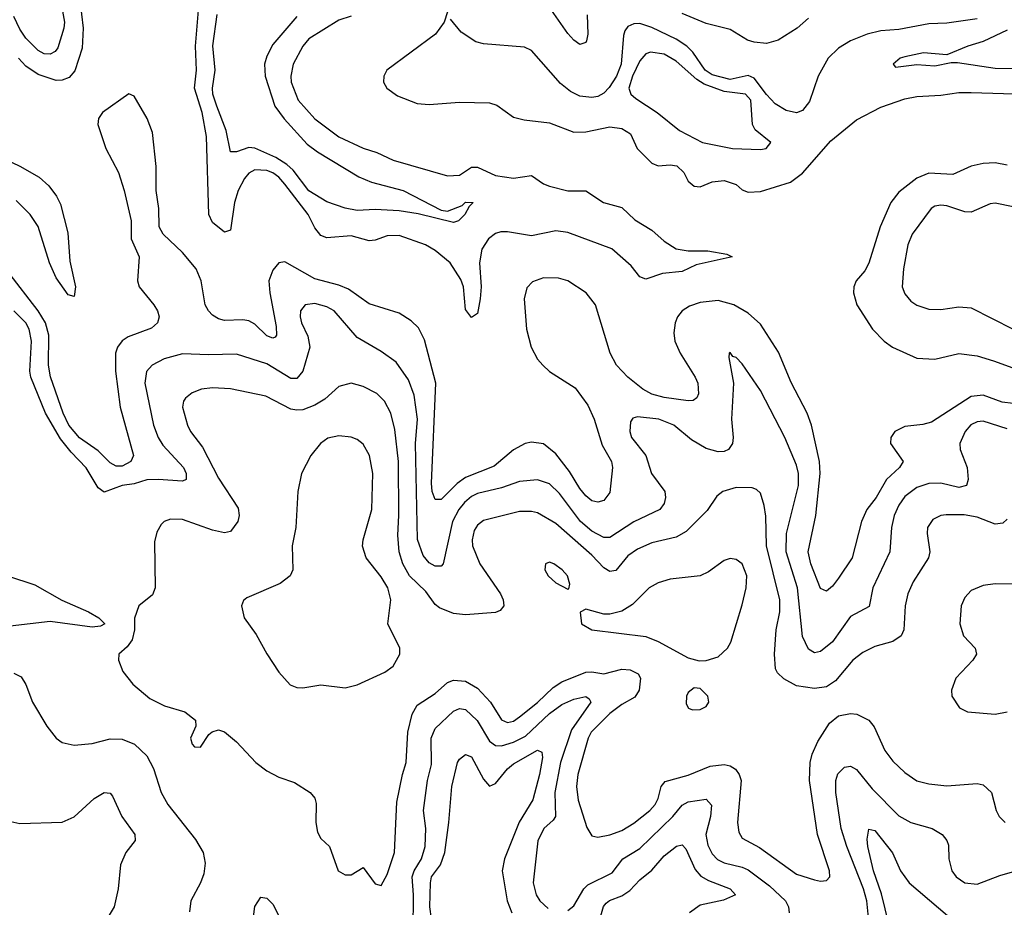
# Model space of a CAD drawing. Header units: inches. Extents: x 1694797 to 1849917, y 907313 to 1017959.
# Tile 369 of 656: x 1714769 to 1718041, y 1012288 to 1015238. Entities that reach past the tile are written whole.
import ezdxf

# ---------------------------------------------------------------- set-up
doc = ezdxf.new("R2010")
doc.units = ezdxf.units.IN
doc.header["$MEASUREMENT"] = 0
doc.layers.add('B7011', color=7, linetype='Continuous')

msp = doc.modelspace()

# ---------------------------------------------------------------- linework, layer by layer
at = {"layer": 'B7011', "color": 5}
for points, elevation in [([(1714963.3, 1015350), (1714980.2, 1015210), (1714977, 1015143), (1714952.2, 1015067.8), (1714933.8, 1015046.2), (1714910, 1015036.6), (1714890, 1015036.1), (1714830, 1015055.7), (1714790, 1015083.5), (1714765.3, 1015110)], 880), ([(1714907.2, 1015290), (1714917.6, 1015230), (1714915.4, 1015210), (1714895.4, 1015144.6), (1714887.3, 1015132.7), (1714870, 1015122.8), (1714850, 1015124.9), (1714830, 1015135.2), (1714790, 1015176.9), (1714770, 1015206.1), (1714750, 1015248.4)], 860), ([(1715870, 1015249.5), (1715830, 1015236), (1715730, 1015174.3), (1715709.6, 1015150), (1715677.2, 1015090), (1715669.7, 1015050.3), (1715671, 1015030), (1715694.1, 1014970), (1715750, 1014908.5), (1715830, 1014849.1), (1715910, 1014810.6), (1715956.2, 1014796.2), (1716010, 1014771.6), (1716190, 1014718.7), (1716230, 1014720.7), (1716270, 1014748.3), (1716290, 1014748), (1716350, 1014720.3), (1716410, 1014711.2), (1716470, 1014720.1), (1716510, 1014692.8), (1716530, 1014685.2), (1716590, 1014669.2), (1716650, 1014669.4), (1716709, 1014630), (1716770, 1014614), (1716813.3, 1014573.3), (1716870, 1014539), (1716910, 1014501.4), (1716950, 1014476.8), (1716990, 1014469.3), (1717056, 1014470), (1717118.7, 1014458.7), (1717136, 1014450), (1717017.2, 1014422.8), (1716970, 1014401.1), (1716905.2, 1014394.8), (1716850, 1014375.5), (1716830, 1014383.5), (1716800.5, 1014420.5), (1716736.5, 1014476.5), (1716590.7, 1014530.7), (1716550, 1014535.9), (1716470, 1014519.2), (1716390, 1014532.7), (1716367.4, 1014532.6), (1716350, 1014527.2), (1716326.9, 1014510), (1716305.1, 1014474.9), (1716297.3, 1014430), (1716302.6, 1014350), (1716299.5, 1014310), (1716290, 1014261.2), (1716270, 1014248.3), (1716250, 1014275.1), (1716243.9, 1014350), (1716234.8, 1014374.8), (1716199.2, 1014430), (1716150, 1014470.9), (1716117.8, 1014490), (1716030, 1014520.8), (1715990, 1014520.1), (1715950, 1014505.3), (1715930, 1014502.9), (1715870, 1014519.3), (1715790, 1014513.5), (1715770, 1014520.9), (1715750, 1014546.3), (1715727.3, 1014590), (1715650, 1014691.4), (1715630, 1014714.1), (1715610, 1014729), (1715590, 1014736.5), (1715550, 1014739.1), (1715530, 1014727.8), (1715516.5, 1014710), (1715495.3, 1014670), (1715483, 1014630), (1715470, 1014538), (1715450, 1014531.9), (1715410, 1014564.1), (1715397.6, 1014590), (1715389.6, 1014850), (1715375.6, 1014930), (1715349.9, 1015010), (1715356.4, 1015070), (1715353, 1015150), (1715363.3, 1015270)], 880), ([(1715690, 1015248.8), (1715610, 1015154.9), (1715590, 1015116.1), (1715582.3, 1015090), (1715584.4, 1015050), (1715616.3, 1014950), (1715648.2, 1014908.2), (1715724.6, 1014824.6), (1715758.5, 1014798.5), (1715895.4, 1014715.4), (1715937.9, 1014697.9), (1716043.1, 1014670), (1716170, 1014604.4), (1716190, 1014601.3), (1716239.1, 1014620.9), (1716250, 1014631), (1716275.5, 1014630), (1716262.4, 1014617.6), (1716248, 1014590), (1716227.3, 1014570), (1716210, 1014564.2), (1716092.9, 1014592.9), (1716030, 1014602.2), (1715950, 1014607.1), (1715890, 1014603.9), (1715850, 1014612.1), (1715790, 1014632.6), (1715730, 1014669.5), (1715677.5, 1014737.5), (1715657, 1014757), (1715619.9, 1014779.9), (1715550, 1014810.9), (1715530, 1014812.9), (1715490, 1014798.5), (1715470, 1014799.1), (1715455.4, 1014870), (1715424.2, 1014950), (1715411.3, 1014990), (1715409.7, 1015010), (1715418.2, 1015070), (1715411.3, 1015151.3), (1715425, 1015255)], 860), ([(1716190, 1015264), (1716179, 1015230), (1716150.2, 1015190), (1715988.5, 1015070), (1715979.5, 1015050), (1715978.3, 1015030), (1715988.9, 1015010), (1716024.6, 1014984.6), (1716090, 1014959.2), (1716130, 1014955.9), (1716230, 1014963.9), (1716330, 1014962), (1716354, 1014954), (1716410, 1014914.2), (1716445.3, 1014905.3), (1716530, 1014894.6), (1716610, 1014864.3), (1716650, 1014864.8), (1716730, 1014881.6), (1716770, 1014876.5), (1716798.4, 1014858.4), (1716820.4, 1014810), (1716870, 1014761.2), (1716890, 1014752.6), (1716930, 1014756.1), (1716952, 1014752), (1716976, 1014730), (1716990, 1014700.8), (1717010, 1014685.2), (1717030, 1014682.2), (1717070, 1014698.9), (1717110, 1014703.1), (1717150, 1014690.1), (1717170, 1014672.7), (1717190, 1014664.4), (1717230, 1014667.5), (1717330, 1014697.6), (1717370, 1014728), (1717464.6, 1014835.4), (1717550, 1014905), (1717630, 1014946.8), (1717710, 1014975.3), (1717750, 1014982.4), (1717830, 1014986.5), (1717890, 1014996.4), (1717930, 1014996.4), (1718110, 1014990.1)], 920), ([(1716654.3, 1015254.3), (1716656.7, 1015190), (1716652.5, 1015167.5), (1716650, 1015162), (1716630, 1015155.4), (1716610, 1015169.3), (1716590, 1015192.3), (1716536, 1015270)], 880), ([(1717390, 1015242.6), (1717351.9, 1015210), (1717289.2, 1015170), (1717250, 1015158.2), (1717210, 1015163.7), (1717187.2, 1015170), (1717130, 1015204.8), (1717050, 1015225), (1716970, 1015258.2)], 880), ([(1717950, 1015241.2), (1717850, 1015226.2), (1717790, 1015224.4), (1717690, 1015205.4), (1717630, 1015200.5), (1717584.9, 1015190), (1717530, 1015168), (1717490, 1015142.7), (1717455.6, 1015110), (1717422.4, 1015050), (1717393.6, 1014966.4), (1717370, 1014936.3), (1717350, 1014928.6), (1717315.7, 1014935.7), (1717278.8, 1014958.8), (1717250, 1014988.8), (1717210, 1015043.8), (1717190, 1015052.6), (1717130, 1015039.2), (1717070, 1015054.2), (1717046.7, 1015070), (1717006, 1015130), (1716985.7, 1015150), (1716950, 1015172.8), (1716870, 1015212), (1716830, 1015225.4), (1716810, 1015223.9), (1716790, 1015215.3), (1716779.7, 1015200.3), (1716774.8, 1015185.2), (1716767.3, 1015090), (1716752.2, 1015050), (1716727.8, 1015012.2), (1716710, 1014993.6), (1716690, 1014983.1), (1716670, 1014978.8), (1716630, 1014983.7), (1716599.3, 1014999.3), (1716566, 1015026), (1716470, 1015135.6), (1716446.1, 1015146.1), (1716310, 1015157.5), (1716284.6, 1015164.6), (1716236.5, 1015196.5), (1716200, 1015240)], 920), ([(1718050, 1015203.1), (1717970, 1015164.9), (1717919.1, 1015150), (1717850, 1015121.6), (1717772.3, 1015127.7), (1717710, 1015114.8), (1717694.8, 1015110), (1717670.8, 1015090), (1717679.6, 1015079.6), (1717750, 1015089.1), (1717810, 1015084.7), (1717863.9, 1015096.1), (1717884.7, 1015095.3), (1718010, 1015076.4), (1718090, 1015075.8)], 940), ([(1718070, 1013962.5), (1718033.1, 1013966.9), (1717970, 1013989.9), (1717930, 1013985.9), (1717799, 1013901), (1717770, 1013893), (1717710, 1013886.3), (1717676.5, 1013870), (1717663.2, 1013850), (1717662.2, 1013830), (1717704.9, 1013770), (1717692.9, 1013750), (1717649.7, 1013710.3), (1717614.5, 1013650), (1717584.2, 1013610), (1717566.6, 1013570), (1717535.1, 1013450), (1717490, 1013381.6), (1717470, 1013355.6), (1717450, 1013339.1), (1717430, 1013348), (1717397.8, 1013430), (1717388.9, 1013470), (1717414.5, 1013590), (1717428.6, 1013730), (1717426.2, 1013770), (1717400.1, 1013890), (1717385.7, 1013930), (1717332.4, 1014032.4), (1717290, 1014133.4), (1717230, 1014226.1), (1717190, 1014263.1), (1717142.4, 1014290), (1717090, 1014304.9), (1717030, 1014298.6), (1716994.2, 1014285.8), (1716970, 1014269.9), (1716954.4, 1014250), (1716946.8, 1014230), (1716942.9, 1014197.1), (1716945.9, 1014170), (1716963.3, 1014130), (1717013.8, 1014050), (1717022.7, 1014030), (1717025, 1013995), (1717018.5, 1013981.5), (1717007.3, 1013972.7), (1716990, 1013971.2), (1716910, 1013982.6), (1716870, 1013993.7), (1716839.9, 1014010), (1716789.7, 1014049.7), (1716751.9, 1014090), (1716731.2, 1014130), (1716682.4, 1014290), (1716651.6, 1014330), (1716590, 1014369.9), (1716559.2, 1014379.2), (1716510, 1014380.5), (1716473.1, 1014366.9), (1716453.7, 1014346.3), (1716445.5, 1014310), (1716453.1, 1014210), (1716468.9, 1014150), (1716489.6, 1014110), (1716507.4, 1014090), (1716530, 1014069.2), (1716614.5, 1014014.5), (1716657.3, 1013957.3), (1716678, 1013910), (1716704.5, 1013824.5), (1716735.3, 1013770), (1716738.9, 1013750), (1716730, 1013666.6), (1716710, 1013639.7), (1716690, 1013634.2), (1716670, 1013639.4), (1716650, 1013655.4), (1716630, 1013680.2), (1716596.4, 1013736.4), (1716550, 1013795.3), (1716510, 1013828.2), (1716470, 1013834.3), (1716448.9, 1013830), (1716410, 1013808.6), (1716345.7, 1013754.3), (1716250, 1013716.9), (1716223.1, 1013696.9), (1716170, 1013643.7), (1716150, 1013643.4), (1716139.4, 1013670), (1716137.4, 1013697.4), (1716151.3, 1014030), (1716114.4, 1014174.4), (1716094, 1014214), (1716070, 1014237.3), (1716030, 1014262.4), (1715930, 1014293.3), (1715862.1, 1014342.1), (1715830, 1014355.6), (1715750, 1014377.2), (1715650, 1014433.3), (1715630, 1014429.8), (1715610, 1014405.3), (1715597, 1014370), (1715600.1, 1014330), (1715621.8, 1014218.2), (1715622.9, 1014190), (1715617.4, 1014182.6), (1715610, 1014179.1), (1715590, 1014187.3), (1715550, 1014225.8), (1715530, 1014237.1), (1715510, 1014240.7), (1715450, 1014238.4), (1715430, 1014243.8), (1715410, 1014255.9), (1715396.2, 1014270), (1715385.9, 1014290), (1715371.9, 1014370), (1715355.3, 1014410), (1715310, 1014464.7), (1715245.7, 1014525.7), (1715232.7, 1014550), (1715231.1, 1014610), (1715222.6, 1014670), (1715222.4, 1014750), (1715210, 1014862.7), (1715192.9, 1014910), (1715150, 1014983.7), (1715131.5, 1014991.5), (1715043.9, 1014930), (1715031.3, 1014910), (1715029.2, 1014890), (1715055.4, 1014810), (1715097.7, 1014730), (1715116.3, 1014670), (1715139.2, 1014570), (1715139.3, 1014510), (1715165.7, 1014450), (1715160.5, 1014370), (1715166.6, 1014350), (1715214.3, 1014290), (1715226.8, 1014270), (1715232, 1014250), (1715226.5, 1014230), (1715206.9, 1014213.1), (1715130, 1014184), (1715110, 1014170.9), (1715093.9, 1014150), (1715086.9, 1014130), (1715087, 1014070), (1715103.1, 1013950), (1715147.7, 1013790), (1715138, 1013770), (1715110, 1013753.8), (1715090, 1013753.8), (1715070, 1013765.5), (1715030, 1013804.8), (1714968.2, 1013848.2), (1714932.1, 1013890), (1714913.7, 1013930), (1714871.3, 1014051.3), (1714865, 1014090), (1714865.6, 1014190), (1714855, 1014230), (1714830, 1014269.9), (1714730, 1014400.9)], 920), ([(1714650, 1014807.1), (1714770, 1014751), (1714834.3, 1014714.3), (1714866, 1014686), (1714891.9, 1014651.9), (1714904.8, 1014624.8), (1714928.6, 1014530), (1714935.2, 1014435.2), (1714954.6, 1014350), (1714950, 1014318.4), (1714930, 1014323.1), (1714890, 1014380.3), (1714867.8, 1014430), (1714830.5, 1014550.5), (1714804.3, 1014590), (1714757.2, 1014637.2)], 880), ([(1718050, 1014754), (1718010, 1014762.2), (1717970, 1014760.4), (1717930, 1014751.5), (1717870, 1014723.2), (1717790, 1014727.9), (1717750, 1014710.9), (1717690, 1014664.5), (1717663.4, 1014630), (1717628.1, 1014550), (1717590.9, 1014429.1), (1717576.7, 1014403.3), (1717548.9, 1014370), (1717541, 1014350), (1717539.5, 1014330), (1717550.1, 1014290), (1717603, 1014210), (1717641.6, 1014170), (1717669.1, 1014150), (1717750, 1014113.3), (1717810, 1014110.1), (1717890, 1014128.7), (1717950, 1014120.4), (1718004.7, 1014104.7), (1718154, 1014050)], 920), ([(1718070, 1014615.5), (1718010, 1014628.1), (1717993.5, 1014626.5), (1717930, 1014598.8), (1717910, 1014599.3), (1717850, 1014619.1), (1717830, 1014621.5), (1717810, 1014618), (1717797.4, 1014610), (1717734.4, 1014525.6), (1717720.1, 1014490), (1717705.3, 1014410), (1717701.6, 1014350), (1717710, 1014326.4), (1717730, 1014302.6), (1717750, 1014289.1), (1717790, 1014275.8), (1717830, 1014274.7), (1717890, 1014283.2), (1717930, 1014280.2), (1718070, 1014209.4)], 940), ([(1718050, 1013877.9), (1717970, 1013904.1), (1717950, 1013902), (1717928.9, 1013891.1), (1717910.1, 1013869.9), (1717893.1, 1013830), (1717893.7, 1013810), (1717916.8, 1013750), (1717920.1, 1013710), (1717914.7, 1013690), (1717890, 1013683.6), (1717830, 1013698.3), (1717790, 1013697.2), (1717750, 1013683.6), (1717710, 1013653.6), (1717690, 1013624.2), (1717674.7, 1013590), (1717665.3, 1013550), (1717660.7, 1013470), (1717604.2, 1013350), (1717591.8, 1013288.2), (1717530, 1013254.4), (1717470, 1013170.6), (1717430, 1013138.8), (1717410, 1013134), (1717390, 1013145.8), (1717370, 1013188), (1717353.8, 1013350), (1717315.7, 1013470), (1717317.4, 1013530), (1717357.3, 1013690), (1717356.4, 1013730), (1717350, 1013758), (1717311.8, 1013850), (1717230, 1014006), (1717170, 1014094), (1717150, 1014115.1), (1717139, 1014119), (1717130, 1014132.3), (1717126, 1014130), (1717124.9, 1014115.1), (1717140.7, 1014030), (1717134.5, 1013910), (1717139.8, 1013850), (1717138, 1013830), (1717124.4, 1013810), (1717110, 1013802.6), (1717090, 1013801.7), (1717050, 1013813.2), (1717001.7, 1013841.7), (1716943.1, 1013890), (1716893, 1013910), (1716821.6, 1013918.4), (1716806, 1013914), (1716798.4, 1013901.6), (1716796, 1013870), (1716802.2, 1013850), (1716849.5, 1013790), (1716868, 1013730), (1716912.6, 1013670), (1716914.6, 1013650), (1716910.1, 1013630), (1716896.5, 1013610), (1716810, 1013568.9), (1716730, 1013516.9), (1716710, 1013517.2), (1716670, 1013538.8), (1716632, 1013570), (1716562.9, 1013662.9), (1716530, 1013695.4), (1716490, 1013708.4), (1716430, 1013703.6), (1716370, 1013682.6), (1716290, 1013663.5), (1716270, 1013653.6), (1716246.6, 1013633.4), (1716227.8, 1013610), (1716207, 1013570), (1716176.1, 1013430), (1716170, 1013422), (1716150, 1013422.2), (1716130, 1013433.6), (1716110, 1013457.2), (1716090.6, 1013510.6), (1716084.7, 1013830), (1716090.8, 1013910), (1716080.1, 1013990), (1716061.4, 1014041.4), (1716020.1, 1014100.1), (1715970, 1014135.5), (1715890, 1014181.4), (1715814.5, 1014270), (1715790, 1014283.9), (1715750, 1014294.5), (1715717.6, 1014290), (1715702.3, 1014270), (1715700.7, 1014250), (1715705.2, 1014230), (1715726.1, 1014186.1), (1715733.2, 1014150), (1715710.4, 1014069.6), (1715690, 1014046), (1715670, 1014045.7), (1715590, 1014094.6), (1715490, 1014126.3), (1715396.3, 1014123.7), (1715310, 1014127.6), (1715249.2, 1014110.8), (1715208.9, 1014090), (1715190.8, 1014069.2), (1715185.3, 1014030), (1715213.6, 1013890), (1715229, 1013850), (1715244.4, 1013824.4), (1715313.4, 1013750), (1715322, 1013730), (1715321.7, 1013710), (1715310, 1013704.7), (1715229.5, 1013710.5), (1715191.6, 1013708.4), (1715150, 1013695.8), (1715110, 1013689.9), (1715050, 1013667.9), (1715030, 1013682.3), (1714990, 1013748.9), (1714940.3, 1013800.3), (1714905, 1013845), (1714854.7, 1013930), (1714805.7, 1014050), (1714803, 1014070), (1714808.7, 1014170), (1714800.7, 1014210), (1714789.4, 1014230), (1714750, 1014270.4)], 940), ([(1718050, 1013577.7), (1718035.6, 1013564.4), (1718010, 1013561.1), (1717950, 1013584.3), (1717907.7, 1013592.3), (1717847.4, 1013592.6), (1717830, 1013589.8), (1717803.3, 1013576.6), (1717785.7, 1013550), (1717784.1, 1013530), (1717793.1, 1013470), (1717788.9, 1013450), (1717738, 1013370), (1717720.1, 1013330), (1717711.6, 1013290), (1717706.6, 1013210), (1717697.5, 1013190), (1717670, 1013171.2), (1717610, 1013154.6), (1717570, 1013135.2), (1717537.5, 1013110), (1717479.4, 1013040.6), (1717450, 1013021), (1717410, 1013015.4), (1717350, 1013024.1), (1717307.6, 1013047.6), (1717287.2, 1013067.2), (1717280.9, 1013080.9), (1717276.6, 1013130), (1717282.8, 1013210), (1717294.4, 1013270), (1717295, 1013310), (1717250.6, 1013490), (1717248.6, 1013588.6), (1717243.2, 1013623.2), (1717230, 1013664.5), (1717216.9, 1013676.9), (1717202.7, 1013682.7), (1717150, 1013683.1), (1717105.5, 1013670), (1717085.1, 1013654.9), (1717053.3, 1013606.7), (1716983.1, 1013536.9), (1716950, 1013518.2), (1716870, 1013499.4), (1716821.3, 1013478.7), (1716790, 1013456.5), (1716750, 1013407.6), (1716730, 1013404.5), (1716710, 1013416), (1716670, 1013458.5), (1716550, 1013564.3), (1716490, 1013598.8), (1716470, 1013603.9), (1716430, 1013603.8), (1716310, 1013574.1), (1716290, 1013558.5), (1716279.7, 1013540.3), (1716272.4, 1013510), (1716273.5, 1013490), (1716297.6, 1013430), (1716367.1, 1013330), (1716376, 1013310), (1716377.2, 1013290), (1716365.5, 1013274.5), (1716350, 1013267.6), (1716250, 1013260.7), (1716210, 1013264.3), (1716163.5, 1013283.5), (1716150, 1013295), (1716118.2, 1013338.2), (1716064.6, 1013390), (1716042.5, 1013430), (1716030.4, 1013469.6), (1716025.3, 1013525.3), (1716028.9, 1013590), (1716027.5, 1013770), (1716016, 1013876), (1716002.1, 1013930), (1715981, 1013970), (1715955.2, 1013995.2), (1715910, 1014019.1), (1715870, 1014029.8), (1715830, 1014018.9), (1715783, 1013977), (1715750, 1013956.6), (1715710, 1013941.8), (1715690, 1013939.9), (1715670, 1013943.6), (1715586.5, 1013986.5), (1715470, 1014011.4), (1715410, 1014014.3), (1715373.4, 1014010), (1715341.7, 1013998.3), (1715320.1, 1013979.9), (1715313.2, 1013970), (1715310.2, 1013950), (1715326.7, 1013890), (1715336.2, 1013870), (1715377, 1013817), (1715430, 1013714.7), (1715494.7, 1013614.7), (1715498.5, 1013590), (1715494, 1013570), (1715470, 1013537.1), (1715450, 1013532.8), (1715410, 1013541.2), (1715310, 1013577.4), (1715270, 1013578.3), (1715249.1, 1013570.9), (1715239.6, 1013560.4), (1715224.9, 1013535.1), (1715217.3, 1013502.7), (1715219.5, 1013350), (1715210, 1013326.6), (1715164.9, 1013290), (1715150.5, 1013249.5), (1715150.3, 1013210), (1715142.6, 1013177.4), (1715126.2, 1013153.8), (1715098.4, 1013130), (1715097.6, 1013110), (1715111.5, 1013071.5), (1715144.9, 1013030), (1715202, 1012982), (1715250, 1012958.2), (1715317.5, 1012937.5), (1715353.4, 1012910), (1715354, 1012890), (1715336.5, 1012850), (1715342.2, 1012830), (1715350, 1012821.8), (1715370, 1012820.2), (1715397.5, 1012862.5), (1715408.2, 1012871.8), (1715430, 1012877.8), (1715450, 1012871.3), (1715490, 1012838.5), (1715553.8, 1012770), (1715590, 1012741.8), (1715630, 1012720.8), (1715682.6, 1012702.6), (1715734, 1012670), (1715750, 1012650.8), (1715753.7, 1012633.7), (1715753.4, 1012570), (1715758.4, 1012538.4), (1715770, 1012517.6), (1715798, 1012490), (1715827.7, 1012410), (1715850, 1012396), (1715870, 1012396), (1715910, 1012421), (1715950, 1012366.8), (1715970, 1012360.7), (1715990, 1012397.1), (1716014.9, 1012470), (1716022.6, 1012637.4), (1716041, 1012730), (1716053.7, 1012770), (1716059.3, 1012870), (1716073.2, 1012930), (1716090, 1012960.1), (1716150, 1012999), (1716190, 1013035.6), (1716210, 1013043), (1716250, 1013040.3), (1716290, 1013017.1), (1716333.9, 1012970), (1716370, 1012911.7), (1716390, 1012902.7), (1716410, 1012907.2), (1716430, 1012921), (1716490, 1012968.5), (1716541.1, 1013018.9), (1716570, 1013037.9), (1716650, 1013069.7), (1716670, 1013071.4), (1716710, 1013064.2), (1716770, 1013079.6), (1716797, 1013077), (1716824, 1013064), (1716831.4, 1013050), (1716827.8, 1013010), (1716812.9, 1012987.1), (1716770, 1012962.2), (1716730, 1012931.9), (1716668.3, 1012870), (1716658.3, 1012850), (1716623.4, 1012730), (1716619.2, 1012690), (1716624.4, 1012644.4), (1716653.5, 1012553.5), (1716670, 1012525.7), (1716690, 1012521.2), (1716730, 1012528.8), (1716770, 1012543.8), (1716810, 1012568), (1716862.6, 1012610), (1716880.7, 1012630), (1716890.8, 1012650), (1716900.9, 1012690), (1716913.6, 1012706.4), (1716990, 1012727.9), (1717063.1, 1012756.9), (1717110, 1012762.5), (1717130, 1012758), (1717147.1, 1012747.1), (1717160.2, 1012730), (1717166.6, 1012710), (1717154.6, 1012570), (1717158.1, 1012538.1), (1717170, 1012517.8), (1717227.4, 1012487.4), (1717350, 1012398.7), (1717410, 1012379.2), (1717430, 1012375.3), (1717450, 1012377.6), (1717460.5, 1012390), (1717459.8, 1012410), (1717419.6, 1012530), (1717393.2, 1012710), (1717395.3, 1012770), (1717402.2, 1012797.8), (1717421.1, 1012838.9), (1717459.4, 1012900.6), (1717490, 1012924.5), (1717530, 1012932.9), (1717550.1, 1012930.1), (1717590.3, 1012910), (1717607.9, 1012887.9), (1717644.2, 1012810), (1717670, 1012774.4), (1717710, 1012735.9), (1717750, 1012709.2), (1717790, 1012698.2), (1717850, 1012692.3), (1717950, 1012699.6), (1717970, 1012695.3), (1717997.6, 1012670), (1718014, 1012610), (1718023.7, 1012590), (1718043.8, 1012570)], 960), ([(1714728.9, 1013390), (1714819.5, 1013359.5), (1714908.7, 1013308.7), (1714997.7, 1013270), (1715032.1, 1013250), (1715051.9, 1013230), (1715037.8, 1013222.2), (1715010, 1013219.6), (1714870, 1013238.5), (1714670, 1013214.8)], 940), ([(1718070, 1013362.4), (1718010, 1013363), (1717970, 1013358), (1717930, 1013340.7), (1717910, 1013318), (1717897.6, 1013290), (1717893.4, 1013230), (1717904.9, 1013190), (1717944, 1013150), (1717948, 1013130), (1717936.4, 1013110), (1717879.5, 1013050), (1717865.7, 1013010), (1717866.7, 1012990), (1717891.7, 1012951.7), (1717918, 1012938), (1718010, 1012930.3), (1718050, 1012938.4)], 980), ([(1714750, 1013066.5), (1714773.8, 1013053.8), (1714789.2, 1013029.2), (1714811.5, 1012970), (1714859.6, 1012890), (1714890, 1012850.4), (1714910, 1012835.8), (1714950, 1012827.4), (1715010, 1012832.6), (1715070, 1012848.4), (1715110, 1012846.8), (1715150.7, 1012830.7), (1715192, 1012792), (1715214.2, 1012750), (1715239.7, 1012670), (1715261.8, 1012630), (1715353.6, 1012513.6), (1715378.9, 1012470), (1715385.3, 1012434.7), (1715380.7, 1012399.3), (1715370.3, 1012369.7), (1715338, 1012310), (1715333.7, 1012273.7)], 940), ([(1716076.1, 1012210), (1716077.9, 1012330), (1716072.8, 1012390), (1716079.9, 1012410), (1716104.5, 1012450), (1716116.8, 1012490), (1716118.4, 1012550), (1716110.4, 1012610), (1716124.5, 1012710), (1716136.9, 1012763.1), (1716136, 1012850), (1716150, 1012882.3), (1716210, 1012940.4), (1716230, 1012949), (1716250, 1012945.6), (1716289.1, 1012909.1), (1716330, 1012840.9), (1716350, 1012826.6), (1716370, 1012824.6), (1716410, 1012836.8), (1716450, 1012857.2), (1716530, 1012932.1), (1716570, 1012962.7), (1716610, 1012980.6), (1716650, 1012988.4), (1716660.8, 1012980.8), (1716666.3, 1012970), (1716602.3, 1012877.7), (1716565.8, 1012770), (1716546.9, 1012670), (1716549.6, 1012590), (1716542, 1012578), (1716510.1, 1012549.9), (1716491.1, 1012508.9), (1716474.8, 1012370), (1716485.5, 1012330), (1716497.7, 1012310), (1716524.8, 1012284.8)], 940), ([(1716137.1, 1012250), (1716131.5, 1012290), (1716134, 1012370), (1716137.9, 1012390), (1716167.1, 1012430), (1716181.6, 1012470), (1716195.4, 1012570), (1716204.9, 1012690), (1716224.3, 1012770), (1716230, 1012780.3), (1716250, 1012796.5), (1716270, 1012788), (1716310, 1012714.3), (1716330, 1012691.4), (1716350, 1012699.7), (1716390, 1012748.7), (1716410, 1012765.2), (1716490.1, 1012810.1), (1716503.8, 1012803.8), (1716506.3, 1012786.3), (1716496.6, 1012730), (1716474.3, 1012645.7), (1716428.9, 1012571.1), (1716380.3, 1012450), (1716372.5, 1012410), (1716388.8, 1012310), (1716403.8, 1012270)], 920), ([(1717594.3, 1012210), (1717583.7, 1012310), (1717573, 1012350), (1717517.4, 1012490), (1717498.9, 1012550), (1717480.7, 1012670), (1717481.2, 1012710), (1717487.7, 1012732.3), (1717510, 1012753.8), (1717530, 1012757.1), (1717550, 1012746.4), (1717601.9, 1012681.9), (1717690, 1012592.8), (1717730, 1012570.1), (1717801.1, 1012550), (1717834, 1012530), (1717850.2, 1012510), (1717855, 1012495), (1717856.2, 1012450), (1717866.2, 1012410), (1717880.3, 1012390), (1717910, 1012370.2), (1717950, 1012365), (1718026.2, 1012393.8), (1718110, 1012418.4)], 940), ([(1714730, 1012575.8), (1714770, 1012567.2), (1714910, 1012571.6), (1714950, 1012589.1), (1715016.9, 1012650), (1715049.6, 1012670), (1715070, 1012667.2), (1715077.3, 1012657.3), (1715108.6, 1012590), (1715152.2, 1012530), (1715152.5, 1012510), (1715122, 1012470), (1715104.3, 1012430), (1715095.9, 1012350), (1715083.2, 1012290), (1715062.8, 1012257.2)], 920), ([(1716590, 1012277.8), (1716610, 1012293.6), (1716643.6, 1012350), (1716656.6, 1012363.4), (1716737.3, 1012402.7), (1716772.9, 1012450), (1716830, 1012484.1), (1716938.7, 1012590), (1716970, 1012627.5), (1716990, 1012638.5), (1717050, 1012647.8), (1717067.6, 1012627.6), (1717064.3, 1012590), (1717048.7, 1012530), (1717055.2, 1012495.2), (1717070, 1012466.3), (1717087.6, 1012447.6), (1717110, 1012436.2), (1717170, 1012422.2), (1717190, 1012413.1), (1717260, 1012360), (1717313.4, 1012310), (1717323.8, 1012290), (1717325.5, 1012270)], 940), ([(1717670, 1012179.1), (1717633, 1012333), (1717606.2, 1012410), (1717587.1, 1012490), (1717585, 1012515), (1717590, 1012547.7), (1717610, 1012543.6), (1717669.5, 1012469.5), (1717695.7, 1012410), (1717724.1, 1012370), (1717889, 1012229)], 920), ([(1716690, 1012224.5), (1716709.3, 1012290.7), (1716717.5, 1012302.5), (1716729, 1012311), (1716770, 1012326.3), (1716796.2, 1012343.8), (1716830, 1012379.5), (1716870, 1012412), (1716910, 1012459.6), (1716951.9, 1012491.9), (1716970, 1012495.8), (1716982.2, 1012482.2), (1717013.6, 1012413.6), (1717031.8, 1012391.8), (1717057.5, 1012377.5), (1717130.3, 1012350), (1717147.2, 1012330), (1717107.8, 1012312.2), (1717030, 1012295.9), (1716994.5, 1012270)], 920), ([(1715542.9, 1012230), (1715550, 1012290.8), (1715570, 1012321.6), (1715590, 1012318.4), (1715610, 1012298.4), (1715650, 1012220.7)], 940)]:
    msp.add_lwpolyline(points, dxfattribs=dict(at, elevation=elevation))
for points, elevation in [([(1716865.5, 1015130), (1716850, 1015124.8), (1716830, 1015100.7), (1716805.3, 1015050), (1716793.2, 1015010), (1716800.1, 1014990), (1716815.9, 1014975.9), (1716886.7, 1014930), (1716961.3, 1014870), (1717038, 1014830), (1717138, 1014810), (1717230, 1014806.5), (1717249.7, 1014810.3), (1717264.5, 1014830), (1717212.3, 1014872.3), (1717204.2, 1014890), (1717198.3, 1014970), (1717180.2, 1014990), (1717110, 1014999.5), (1717043.8, 1015023.8), (1717019.5, 1015039.5), (1716950, 1015100.4), (1716910, 1015122.9)], 940), ([(1715830, 1013855.1), (1715793, 1013847), (1715768.8, 1013830), (1715736, 1013790), (1715705.7, 1013730), (1715693.1, 1013670), (1715686.5, 1013550), (1715674.9, 1013490), (1715676.4, 1013410), (1715668.2, 1013390), (1715635.1, 1013364.9), (1715523.6, 1013316.4), (1715512.4, 1013307.6), (1715506.4, 1013290), (1715515.3, 1013250), (1715555.3, 1013195.3), (1715590.3, 1013130.3), (1715630.3, 1013070.3), (1715667.9, 1013027.9), (1715690, 1013018.7), (1715710, 1013018), (1715770, 1013027.6), (1715850, 1013018), (1715890, 1013027.4), (1715982.7, 1013070), (1716009.5, 1013090), (1716031.8, 1013130), (1716031.8, 1013150), (1715992.8, 1013230), (1716002.8, 1013310), (1715992, 1013350), (1715970, 1013386), (1715919.8, 1013450), (1715908, 1013488), (1715909.8, 1013510), (1715939.5, 1013610), (1715942.2, 1013730), (1715931.1, 1013790), (1715910, 1013827.2), (1715890, 1013843.1), (1715870, 1013850.9)], 980), ([(1716530, 1013435.6), (1716516, 1013430), (1716513.4, 1013410), (1716524.9, 1013390), (1716550, 1013366.4), (1716590, 1013346), (1716593.2, 1013346.8), (1716597.5, 1013362.5), (1716589.3, 1013390), (1716571.5, 1013410), (1716544, 1013430)], 980), ([(1717130, 1013447.4), (1717110, 1013440.9), (1717057.3, 1013402.7), (1717030, 1013389.8), (1716930, 1013378.6), (1716890, 1013366.6), (1716860.3, 1013350), (1716805.7, 1013294.3), (1716770, 1013272.6), (1716730, 1013262.9), (1716710, 1013262.9), (1716650, 1013279), (1716631.3, 1013268.7), (1716636, 1013230), (1716670, 1013210.7), (1716850, 1013188.5), (1716890, 1013172), (1716990, 1013116.9), (1717027, 1013107), (1717050, 1013108.8), (1717090, 1013120.9), (1717120.4, 1013150), (1717131.9, 1013170), (1717170, 1013294), (1717182.9, 1013350), (1717185.4, 1013390), (1717170, 1013429.7), (1717150, 1013444.2)], 980), ([(1717010, 1013017.2), (1716990, 1013002), (1716984.9, 1012990), (1716984.1, 1012964.1), (1716991.3, 1012950), (1717004.7, 1012944.7), (1717030, 1012946), (1717050, 1012956), (1717059.3, 1012970), (1717055.1, 1012990), (1717030, 1013016)], 980)]:
    msp.add_lwpolyline(points, close=True, dxfattribs=dict(at, elevation=elevation))

doc.saveas('drawing.dxf')
